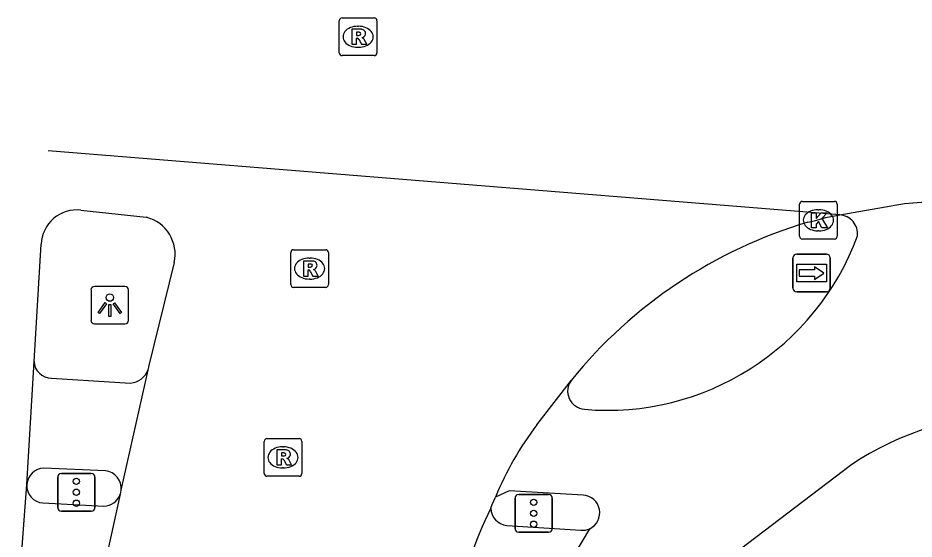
# Model space of a CAD drawing. Extents: x 161696 to 162377, y 380761 to 381673.
# Drawn here: x 161836.78 to 161860.58, y 381630.81 to 381644.64 of the extents above; entities that cross this region are included whole.
import ezdxf

# ---------------------------------------------------------------- set-up
doc = ezdxf.new("R2010")
doc.units = 0
for name, color, linetype in [('IMGEO_Fietspad_open', 7, 'Continuous'), ('IMGEO_Kolk', 7, 'Continuous'), ('IMGEO_Lichtpunt', 7, 'Continuous'), ('IMGEO_Rijbaan_regionaal_gesloten', 7, 'Continuous'), ('IMGEO_Rioolput', 7, 'Continuous'), ('IMGEO_Verkeersregelinstallatiepaal', 7, 'Continuous'), ('IMGEO_Voetpad_open', 7, 'Continuous'), ('IMGEO_Wegwijzer', 7, 'Continuous')]:
    doc.layers.add(name, color=color, linetype=linetype)

msp = doc.modelspace()

# ---------------------------------------------------------------- linework, layer by layer
at = {"layer": 'IMGEO_Fietspad_open'}
for points in [[(161837.674, 381635.081), (161839.773, 381634.951)], [(161858.891, 381632.764), (161854.082, 381629.11)], [(161839.105, 381632.622), (161837.47, 381632.694)], [(161851.788, 381631.974), (161849.823, 381632.087), (161849.462, 381631.926)], [(161850.465, 381628.548), (161851.965, 381631.086)]]:
    msp.add_lwpolyline(points, dxfattribs=at)
for centre, radius, start, end in [((161858.575, 381638.909), 0.504, 354.2027, 86.6583), ((161852.436, 381641.305), 7.077, 265.0546, 339.7681), ((161837.675, 381635.546), 0.465, 183.0975, 269.8206), ((161839.74, 381635.469), 0.519, 273.6607, 340.4001), ((161851.864, 381634.738), 0.484, 142.6716, 265.5134), ((161863.273, 381626.306), 7.804, 89.3119, 124.1617), ((161837.486, 381632.226), 0.468, 91.9722, 176.2213), ((161839.052, 381632.154), 0.471, 353.9696, 83.539), ((161851.768, 381631.508), 0.466, 295.0295, 87.516)]:
    msp.add_arc(centre, radius, start, end, dxfattribs=at)
at = {"layer": 'IMGEO_Kolk'}
for p, q in [((161857.537, 381638.845), (161857.537, 381639.697)), ((161857.612, 381639.771), (161858.464, 381639.771)), ((161858.538, 381639.697), (161858.538, 381638.845)), ((161858.025, 381639.551), (161858.05, 381639.551)), ((161858.048, 381638.991), (161858.023, 381638.991)), ((161858.464, 381638.771), (161857.612, 381638.771))]:
    msp.add_line(p, q, dxfattribs=at)
for points in [[(161857.537, 381638.845), (161857.537, 381639.697)], [(161857.612, 381639.771), (161858.464, 381639.771)], [(161858.538, 381639.697), (161858.538, 381638.845)], [(161857.858, 381639.471), (161857.981, 381639.471), (161857.981, 381639.32), (161858.111, 381639.471), (161858.275, 381639.471), (161858.129, 381639.32), (161858.282, 381639.071), (161858.13, 381639.071), (161858.045, 381639.235), (161857.981, 381639.168), (161857.981, 381639.071), (161857.858, 381639.071), (161857.858, 381639.471)], [(161858.464, 381638.771), (161857.612, 381638.771)]]:
    msp.add_lwpolyline(points, dxfattribs=at)
for centre, start, end in [((161857.614, 381639.695), 91.552, 178.448), ((161857.614, 381639.695), 91.552, 178.448), ((161858.462, 381639.695), 1.552, 88.448), ((161858.462, 381639.695), 1.552, 88.448), ((161857.614, 381638.847), 181.552, 268.448), ((161857.614, 381638.847), 181.552, 268.448), ((161858.462, 381638.847), 271.552, 358.448), ((161858.462, 381638.847), 271.552, 358.448)]:
    msp.add_arc(centre, 0.0765, start, end, dxfattribs=at)
for centre, major_axis, ratio, start_param, end_param in [((161858.024, 381639.271), (-0.387, 0.002), 0.722429, 4.712389, 7.853982), ((161858.049, 381639.271), (-0.39, 0.002), 0.717154, 1.570796, 4.712389)]:
    msp.add_ellipse(centre, major_axis=major_axis, ratio=ratio, start_param=start_param, end_param=end_param, dxfattribs=at)
at = {"layer": 'IMGEO_Lichtpunt'}
for p, q in [((161839.626, 381637.516), (161838.818, 381637.516)), ((161839.626, 381637.516), (161838.818, 381637.516)), ((161838.724, 381637.421), (161838.724, 381636.614)), ((161838.724, 381637.421), (161838.724, 381636.614)), ((161839.72, 381636.614), (161839.72, 381637.421)), ((161839.72, 381636.614), (161839.72, 381637.421)), ((161838.818, 381636.52), (161839.626, 381636.52)), ((161838.818, 381636.52), (161839.626, 381636.52))]:
    msp.add_line(p, q, dxfattribs=at)
for points in [[(161839.098, 381637.085), (161839.137, 381637.057), (161838.949, 381636.795), (161838.911, 381636.822), (161839.098, 381637.085)], [(161839.31, 381637.057), (161839.348, 381637.084), (161839.535, 381636.822), (161839.496, 381636.794), (161839.31, 381637.057)], [(161839.2, 381637.037), (161839.247, 381637.037), (161839.247, 381636.715), (161839.2, 381636.715), (161839.2, 381637.037)]]:
    msp.add_lwpolyline(points, dxfattribs=at)
msp.add_circle((161839.223, 381637.219), 0.0994, dxfattribs=at)
for centre, start, end in [((161838.818, 381637.421), 90, 180), ((161838.818, 381637.421), 90, 180), ((161839.626, 381637.421), 0, 90), ((161839.626, 381637.421), 0, 90), ((161838.818, 381636.614), 180, 270), ((161838.818, 381636.614), 180, 270), ((161839.626, 381636.614), 270, 0), ((161839.626, 381636.614), 270, 360)]:
    msp.add_arc(centre, 0.0946, start, end, dxfattribs=at)
at = {"layer": 'IMGEO_Rijbaan_regionaal_gesloten'}
for points in [[(161858.604, 381639.412), (161837.589, 381641.111)], [(161858.604, 381639.412), (161860.323, 381639.712), (161862.013, 381639.846)], [(161838.453, 381639.541), (161840.19, 381639.351)], [(161857.754, 381639.216), (161857.973, 381639.269), (161858.227, 381639.342), (161858.604, 381639.412)], [(161837.211, 381635.521), (161837.4, 381638.633)], [(161840.935, 381638.148), (161840.257, 381635.42), (161840.229, 381635.295)], [(161837.019, 381632.257), (161837.211, 381635.521)], [(161840.229, 381635.295), (161839.52, 381632.105)], [(161850.564, 381633.845), (161851.479, 381635.031)], [(161836.783, 381629.067), (161837.019, 381632.257)], [(161839.52, 381632.105), (161839.497, 381632.002)], [(161839.497, 381632.002), (161838.806, 381628.863)], [(161849.344, 381631.629), (161849.374, 381631.725), (161849.462, 381631.926)]]:
    msp.add_lwpolyline(points, dxfattribs=at)
for centre, radius, start, end in [((161838.35, 381638.596), 0.95, 83.755, 177.7872), ((161839.938, 381638.363), 1.02, 347.8311, 75.7076), ((161861.404, 381626.947), 12.801, 106.5659, 140.8353), ((161857.557, 381628.553), 8.77, 142.8849, 157.3812), ((161858.032, 381627.235), 9.736, 153.1714, 170.7736)]:
    msp.add_arc(centre, radius, start, end, dxfattribs=at)
at = {"layer": 'IMGEO_Rioolput'}
for p, q in [((161845.315, 381643.714), (161845.315, 381644.566)), ((161845.39, 381644.64), (161846.242, 381644.64)), ((161845.803, 381644.42), (161845.828, 381644.42)), ((161846.316, 381644.566), (161846.316, 381643.714)), ((161845.826, 381643.86), (161845.801, 381643.86)), ((161846.242, 381643.64), (161845.39, 381643.64)), ((161844.103, 381638.489), (161844.955, 381638.489)), ((161844.028, 381637.563), (161844.028, 381638.415)), ((161844.516, 381638.269), (161844.541, 381638.269)), ((161845.029, 381638.415), (161845.029, 381637.563)), ((161844.539, 381637.709), (161844.514, 381637.709)), ((161844.955, 381637.489), (161844.103, 381637.489)), ((161843.396, 381633.477), (161844.248, 381633.477)), ((161843.321, 381632.551), (161843.321, 381633.403)), ((161843.809, 381633.257), (161843.834, 381633.257)), ((161844.322, 381633.403), (161844.322, 381632.551)), ((161843.832, 381632.697), (161843.807, 381632.697)), ((161844.248, 381632.477), (161843.396, 381632.477))]:
    msp.add_line(p, q, dxfattribs=at)
for points in [[(161845.315, 381643.714), (161845.315, 381644.566)], [(161845.39, 381644.64), (161846.242, 381644.64)], [(161846.316, 381644.566), (161846.316, 381643.714)], [(161845.904, 381644.338), (161845.652, 381644.34), (161845.652, 381643.94)], [(161845.83, 381644.259), (161845.776, 381644.259), (161845.776, 381644.178)], [(161845.776, 381644.178), (161845.828, 381644.178)], [(161845.652, 381643.94), (161845.776, 381643.94), (161845.776, 381644.102), (161845.787, 381644.102)], [(161845.834, 381644.073), (161845.905, 381643.94), (161846.045, 381643.94), (161845.98, 381644.066)], [(161846.242, 381643.64), (161845.39, 381643.64)], [(161844.103, 381638.489), (161844.955, 381638.489)], [(161844.028, 381637.563), (161844.028, 381638.415)], [(161845.029, 381638.415), (161845.029, 381637.563)], [(161844.617, 381638.187), (161844.365, 381638.189), (161844.365, 381637.789)], [(161844.543, 381638.108), (161844.489, 381638.108), (161844.489, 381638.027)], [(161844.489, 381638.027), (161844.541, 381638.027)], [(161844.365, 381637.789), (161844.489, 381637.789), (161844.489, 381637.951), (161844.5, 381637.951)], [(161844.547, 381637.922), (161844.618, 381637.789), (161844.758, 381637.789), (161844.693, 381637.915)], [(161844.955, 381637.489), (161844.103, 381637.489)], [(161843.396, 381633.477), (161844.248, 381633.477)], [(161843.321, 381632.551), (161843.321, 381633.403)], [(161844.322, 381633.403), (161844.322, 381632.551)], [(161843.91, 381633.175), (161843.658, 381633.177), (161843.658, 381632.777)], [(161843.836, 381633.096), (161843.782, 381633.096), (161843.782, 381633.015)], [(161843.782, 381633.015), (161843.834, 381633.015)], [(161843.658, 381632.777), (161843.782, 381632.777), (161843.782, 381632.939), (161843.793, 381632.939)], [(161843.84, 381632.91), (161843.911, 381632.777), (161844.051, 381632.777), (161843.986, 381632.903)], [(161844.248, 381632.477), (161843.396, 381632.477)]]:
    msp.add_lwpolyline(points, dxfattribs=at)
for centre, radius, start, end in [((161845.392, 381644.564), 0.0765, 91.552, 178.448), ((161845.392, 381644.564), 0.0765, 91.552, 178.448), ((161846.24, 381644.564), 0.0765, 1.552, 88.448), ((161846.24, 381644.564), 0.0765, 1.552, 88.448), ((161845.812, 381644.367), 0.19, 274.7715, 282.9687), ((161845.836, 381644.163), 0.0964, 77.0061, 93.1865), ((161845.85, 381644.22), 0.0378, 276.6634, 79.6772), ((161845.903, 381644.228), 0.109, 350.3612, 89.416), ((161845.901, 381644.228), 0.112, 277.5842, 350.9817), ((161845.786, 381644.049), 0.0533, 26.0293, 88.6989), ((161845.885, 381644.013), 0.108, 29.5134, 73.7905), ((161845.392, 381643.716), 0.0765, 181.552, 268.448), ((161845.392, 381643.716), 0.0765, 181.552, 268.448), ((161846.24, 381643.716), 0.0765, 271.552, 358.448), ((161846.24, 381643.716), 0.0765, 271.552, 358.448), ((161844.105, 381638.413), 0.0765, 91.552, 178.448), ((161844.105, 381638.413), 0.0765, 91.552, 178.448), ((161844.953, 381638.413), 0.0765, 1.552, 88.448), ((161844.953, 381638.413), 0.0765, 1.552, 88.448), ((161844.525, 381638.216), 0.19, 274.7715, 282.9687), ((161844.549, 381638.012), 0.0964, 77.0061, 93.1865), ((161844.563, 381638.069), 0.0378, 276.6634, 79.6772), ((161844.616, 381638.077), 0.109, 350.3612, 89.416), ((161844.614, 381638.077), 0.112, 277.5842, 350.9817), ((161844.499, 381637.898), 0.0533, 26.0293, 88.6989), ((161844.598, 381637.862), 0.108, 29.5134, 73.7905), ((161844.105, 381637.565), 0.0765, 181.552, 268.448), ((161844.105, 381637.565), 0.0765, 181.552, 268.448), ((161844.953, 381637.565), 0.0765, 271.552, 358.448), ((161844.953, 381637.565), 0.0765, 271.552, 358.448), ((161843.398, 381633.401), 0.0765, 91.552, 178.448), ((161843.398, 381633.401), 0.0765, 91.552, 178.448), ((161844.246, 381633.401), 0.0765, 1.552, 88.448), ((161844.246, 381633.401), 0.0765, 1.552, 88.448), ((161843.818, 381633.204), 0.19, 274.7715, 282.9687), ((161843.842, 381633), 0.0964, 77.0061, 93.1865), ((161843.856, 381633.057), 0.0378, 276.6634, 79.6772), ((161843.909, 381633.065), 0.109, 350.3612, 89.416), ((161843.907, 381633.065), 0.112, 277.5842, 350.9817), ((161843.792, 381632.886), 0.0533, 26.0293, 88.6989), ((161843.891, 381632.85), 0.108, 29.5134, 73.7905), ((161843.398, 381632.553), 0.0765, 181.552, 268.448), ((161843.398, 381632.553), 0.0765, 181.552, 268.448), ((161844.246, 381632.553), 0.0765, 271.552, 358.448), ((161844.246, 381632.553), 0.0765, 271.552, 358.448)]:
    msp.add_arc(centre, radius, start, end, dxfattribs=at)
for centre, major_axis, ratio, start_param, end_param in [((161845.802, 381644.14), (-0.387, 0.002), 0.722429, 4.712389, 7.853982), ((161845.827, 381644.14), (-0.39, 0.002), 0.717154, 1.570796, 4.712389), ((161844.515, 381637.989), (-0.387, 0.002), 0.722429, 4.712389, 7.853982), ((161844.54, 381637.989), (-0.39, 0.002), 0.717154, 1.570796, 4.712389), ((161843.808, 381632.977), (-0.387, 0.002), 0.722429, 4.712389, 7.853982), ((161843.833, 381632.977), (-0.39, 0.002), 0.717154, 1.570796, 4.712389)]:
    msp.add_ellipse(centre, major_axis=major_axis, ratio=ratio, start_param=start_param, end_param=end_param, dxfattribs=at)
at = {"layer": 'IMGEO_Verkeersregelinstallatiepaal'}
for p, q in [((161837.939, 381632.552), (161838.729, 381632.552)), ((161838.729, 381632.552), (161837.939, 381632.552)), ((161837.839, 381631.652), (161837.839, 381632.452)), ((161837.839, 381632.452), (161837.839, 381631.652)), ((161838.829, 381632.452), (161838.829, 381631.652)), ((161838.829, 381631.652), (161838.829, 381632.452)), ((161849.983, 381631.094), (161849.983, 381631.894)), ((161849.983, 381631.894), (161849.983, 381631.094)), ((161850.083, 381631.994), (161850.873, 381631.994)), ((161850.873, 381631.994), (161850.083, 381631.994)), ((161850.973, 381631.894), (161850.973, 381631.094)), ((161850.973, 381631.094), (161850.973, 381631.894)), ((161838.729, 381631.552), (161837.939, 381631.552)), ((161837.939, 381631.552), (161838.729, 381631.552)), ((161850.873, 381630.994), (161850.083, 381630.994)), ((161850.083, 381630.994), (161850.873, 381630.994))]:
    msp.add_line(p, q, dxfattribs=at)
for centre in [(161838.334, 381632.342), (161838.334, 381632.052), (161838.334, 381631.762), (161850.478, 381631.784), (161850.478, 381631.494), (161850.478, 381631.204)]:
    msp.add_circle(centre, 0.085, dxfattribs=at)
for centre, start, end in [((161837.939, 381632.452), 90, 180), ((161837.939, 381632.452), 90, 180), ((161838.729, 381632.452), 0, 90), ((161838.729, 381632.452), 360, 90), ((161850.083, 381631.894), 90, 180), ((161850.083, 381631.894), 90, 180), ((161850.873, 381631.894), 0, 90), ((161850.873, 381631.894), 360, 90), ((161837.939, 381631.652), 180, 270), ((161837.939, 381631.652), 180, 270), ((161838.729, 381631.652), 270, 0), ((161838.729, 381631.652), 270, 0), ((161850.083, 381631.094), 180, 270), ((161850.083, 381631.094), 180, 270), ((161850.873, 381631.094), 270, 0), ((161850.873, 381631.094), 270, 0)]:
    msp.add_arc(centre, 0.1, start, end, dxfattribs=at)
at = {"layer": 'IMGEO_Voetpad_open'}
for points in [[(161837.448, 381631.768), (161839.061, 381631.683)], [(161849.761, 381631.172), (161851.734, 381631.044)]]:
    msp.add_lwpolyline(points, dxfattribs=at)
for centre, radius, start, end in [((161837.48, 381632.229), 0.462, 176.5051, 266.0159), ((161839.05, 381632.155), 0.473, 271.3305, 341.0517), ((161849.808, 381631.633), 0.464, 180.547, 264.2122), ((161851.77, 381631.503), 0.461, 265.5446, 295.0651)]:
    msp.add_arc(centre, radius, start, end, dxfattribs=at)
at = {"layer": 'IMGEO_Wegwijzer'}
for p, q in [((161857.362, 381637.47), (161857.362, 381638.27)), ((161857.362, 381638.27), (161857.362, 381637.47)), ((161857.462, 381638.37), (161858.252, 381638.37)), ((161858.252, 381638.37), (161857.462, 381638.37)), ((161858.352, 381638.27), (161858.352, 381637.47)), ((161858.352, 381637.47), (161858.352, 381638.27)), ((161858.252, 381637.37), (161857.462, 381637.37)), ((161857.462, 381637.37), (161858.252, 381637.37))]:
    msp.add_line(p, q, dxfattribs=at)
for points in [[(161857.463, 381638.102), (161858.251, 381638.102), (161858.251, 381637.638), (161857.463, 381637.638), (161857.463, 381638.102)], [(161857.528, 381637.954), (161857.528, 381637.87), (161857.528, 381637.786), (161857.939, 381637.786), (161857.939, 381637.703), (161858.186, 381637.87), (161857.939, 381638.037), (161857.939, 381637.954), (161857.528, 381637.954)]]:
    msp.add_lwpolyline(points, dxfattribs=at)
for centre, start, end in [((161857.462, 381638.27), 90, 180), ((161857.462, 381638.27), 90, 180), ((161858.252, 381638.27), 0, 90), ((161858.252, 381638.27), 360, 90), ((161857.462, 381637.47), 180, 270), ((161857.462, 381637.47), 180, 270), ((161858.252, 381637.47), 270, 0), ((161858.252, 381637.47), 270, 0)]:
    msp.add_arc(centre, 0.1, start, end, dxfattribs=at)

doc.saveas('drawing.dxf')
